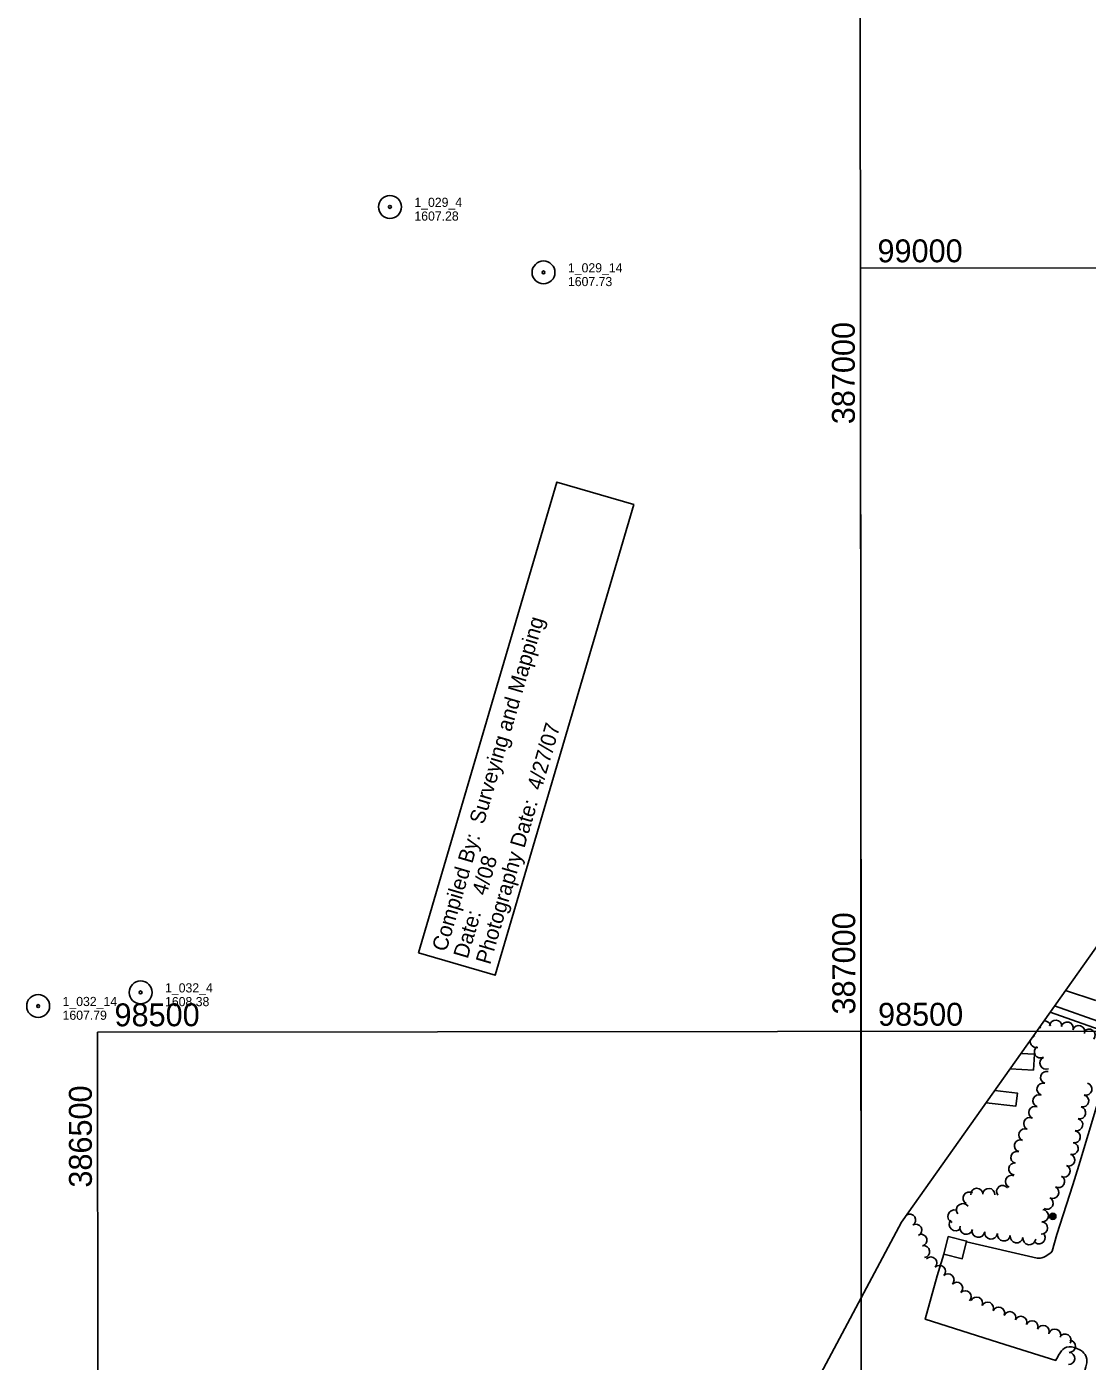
# Model space of a CAD drawing. Extents: x 189384 to 193282, y 256970 to 260388.
# Drawn here: x 189601 to 190295, y 258295 to 259169 of the extents above; entities that cross this region are included whole.
import ezdxf

# ---------------------------------------------------------------- set-up
doc = ezdxf.new("R2010")
doc.units = 0
for name, color, linetype in [('E_DWY', 7, 'Continuous'), ('E_LAND_Vegetation', 7, 'Continuous'), ('E_MAP_GridLines', 7, 'Continuous'), ('E_MAP_Limits', 7, 'Continuous'), ('E_MAP_PassPoints', 7, 'Continuous'), ('E_MISCPROP', 7, 'Continuous'), ('E_MISCPROP_HvyLine', 7, 'Continuous'), ('E_PATH_Sidewalk', 7, 'Continuous'), ('E_RDWY', 7, 'Continuous')]:
    doc.layers.add(name, color=color, linetype=linetype)

# ---------------------------------------------------------------- blocks, each defined once
blk = doc.blocks.new('PP')
at = {"layer": 'E_MAP_PassPoints'}
for radius in [7.5, 0.96]:
    blk.add_circle((0, 0), radius, dxfattribs=at)
blk = doc.blocks.new('PP_4')
at = {"layer": 'E_MAP_PassPoints'}
for radius in [7.5, 0.96]:
    blk.add_circle((0, 0), radius, dxfattribs=at)
blk = doc.blocks.new('PP_5')
at = {"layer": 'E_MAP_PassPoints'}
for radius in [7.5, 0.96]:
    blk.add_circle((0, 0), radius, dxfattribs=at)
blk = doc.blocks.new('POLE_11')
at = {"layer": 'E_MISCPROP'}
for centre, radius in [((-0.01, 0.02), 2.02), ((-0.01, 0.03), 1.52), ((0, -0.01), 1.01), ((0, 0), 0.502)]:
    blk.add_circle(centre, radius, dxfattribs=at)

msp = doc.modelspace()

# ---------------------------------------------------------------- linework, layer by layer
at = {"layer": 'E_DWY'}
for points in [[(190301.94, 258464.02), (190289.65, 258423.29), (190285.79, 258410.65), (190275.32, 258378.1), (190272.17, 258367.2), (190272.16, 258367.18), (190271.26, 258366.11), (190269.58, 258365.06), (190268.07, 258364.02), (190266.73, 258363.39), (190265.53, 258362.93), (190264.48, 258362.65), (190263.65, 258362.58), (190262.45, 258362.69), (190216.04, 258373.3)], [(190290.89, 258302.47), (190288.05, 258303.67), (190286.75, 258304.15), (190284.95, 258304.49), (190283.39, 258304.48), (190281.72, 258304.27), (190280.36, 258303.6), (190279.32, 258302.8), (190278.37, 258301.85), (190277.38, 258300.68), (190276.48, 258299.11), (190275.63, 258297.61), (190274.87, 258296.18), (190274.55, 258295.62), (190237.15, 258307.37), (190189.03, 258322.68), (190196.84, 258351.11), (190201.24, 258365.23)], [(190290.89, 258302.47), (190292.13, 258301.48), (190293.06, 258300.49), (190293.8, 258299.45), (190294.53, 258298.02), (190294.89, 258296.51), (190294.88, 258294.12), (190294.37, 258291.47), (190293.48, 258288.23), (190292.74, 258285.91), (190277.39, 258241.38), (190264.91, 258208.59), (190253.63, 258182.48)]]:
    msp.add_lwpolyline(points, dxfattribs=at)
at = {"layer": 'E_LAND_Vegetation'}
for centre, radius, start, end in [((190267.26, 258514.05), 4, 12.22948, 94.42302), ((190274.57, 258514.6), 4, 356.11943, 176.1041), ((190262.36, 258510.39), 4, 52.00252, 64.42936), ((190282.03, 258513.29), 4, 344.8546, 164.83928), ((190289.55, 258511), 4, 341.27033, 161.25501), ((190296.33, 258508.66), 4, 321.50338, 141.48806), ((190261.9, 258504.51), 4, 167.1388, 283.60825), ((190262.36, 258510.39), 4, 225.01897, 231.9872), ((190261.9, 258504.51), 4, 103.62358, 122.30953), ((190264.51, 258497.73), 4, 121.30454, 301.28921), ((190268.19, 258490.34), 4, 113.72549, 293.71017), ((190268.56, 258481.01), 4, 73.31083, 253.29551), ((190266.26, 258473.35), 4, 73.31083, 253.29551), ((190294.25, 258473.37), 4, 254.95123, 74.93591), ((190263.58, 258465.71), 4, 70.4577, 250.44238), ((190292.17, 258465.64), 4, 254.95123, 74.93591), ((190260.84, 258458.06), 4, 66.815, 246.79968), ((190290.17, 258457.88), 4, 255.53466, 75.51934), ((190257.58, 258450.72), 4, 65.72882, 245.7135), ((190288.28, 258450.08), 4, 256.47473, 76.45941), ((190251.48, 258436.25), 4, 73.35327, 253.33794), ((190254.35, 258443.43), 4, 66.33839, 246.32307), ((190286.63, 258442.09), 4, 261.06654, 81.05122), ((190249.19, 258428.59), 4, 73.35327, 253.33794), ((190283.05, 258427), 4, 249.07461, 69.05929), ((190285.32, 258434.42), 4, 255.14254, 75.12722), ((190247.79, 258421.12), 4, 83.40945, 263.39413), ((190279.99, 258419.76), 4, 245.34188, 65.32656), ((190245.63, 258412.93), 4, 68.63459, 248.61927), ((190276.36, 258412.85), 4, 240.28147, 60.26615), ((190217.91, 258401.92), 4, 58.95607, 238.94074), ((190222.9, 258404.38), 4, 2.22275, 182.20743), ((190230.71, 258404.37), 4, 357.16606, 177.15074), ((190239.79, 258406.25), 4, 35.94633, 215.93101), ((190272.54, 258405.72), 4, 242.79041, 62.77508), ((190213.75, 258394.23), 4.22, 36.4485, 216.43317), ((190268.86, 258398.66), 4, 241.84423, 61.82891), ((190178.86, 258387.57), 3.94, 302.06438, 122.04906), ((190208.11, 258389.99), 4.22, 72.0602, 252.04488), ((190209, 258384.84), 4.22, 139.2229, 319.20758), ((190265.27, 258382.39), 4, 267.32741, 87.31209), ((190265.76, 258390.42), 4, 265.89389, 85.87857), ((190182.95, 258381), 3.94, 297.79256, 117.77724), ((190186.29, 258374.4), 3.94, 284.73738, 104.72206), ((190216.01, 258382.48), 4.22, 164.06823, 344.05291), ((190223.9, 258380.51), 4.22, 171.71014, 351.69481), ((190232.24, 258379.3), 4.22, 171.71014, 351.69481), ((190240.58, 258378.08), 4.22, 171.71014, 351.69481), ((190263.62, 258375.97), 4, 231.22603, 51.2107), ((190188.04, 258366.96), 3.94, 278.08826, 98.07294), ((190248.92, 258376.86), 4.22, 171.71014, 351.69481), ((190257.26, 258375.65), 4.22, 171.71014, 351.69481), ((190192.79, 258359.5), 3.94, 315.55841, 135.54309), ((190198.42, 258353.98), 3.94, 315.55841, 135.54309), ((190204.05, 258348.45), 3.94, 315.55841, 135.54309), ((190209.68, 258342.93), 3.94, 315.55841, 135.54309), ((190215.32, 258337.4), 3.94, 315.55841, 135.54309), ((190222.74, 258333.24), 3.94, 335.1584, 155.14307), ((190229.91, 258329.93), 3.94, 335.34195, 155.32662), ((190237.19, 258326.71), 3.94, 337.52507, 157.50974), ((190244.48, 258323.69), 3.94, 337.52507, 157.50974), ((190251.77, 258320.67), 3.94, 337.52507, 157.50974), ((190259.06, 258317.66), 3.94, 337.52507, 157.50974), ((190266.35, 258314.64), 3.94, 337.52507, 157.50974), ((190273.95, 258312.28), 3.94, 339.91528, 159.89996), ((190280.68, 258309.07), 3.94, 328.96701, 148.95169), ((190283.52, 258304.9), 3.94, 266.79225, 86.77692), ((190283.07, 258297.02), 3.94, 266.79225, 86.77692)]:
    msp.add_arc(centre, radius, start, end, dxfattribs=at)
at = {"layer": 'E_MAP_GridLines'}
for p, q in [((190147.05, 258511.09), (190146.34, 259511.09)), ((190146.69, 259011.09), (191646.69, 259012.15)), ((190146.69, 259011.09), (191646.69, 259012.15)), ((190146.69, 259011.09), (191646.69, 259012.15)), ((190147.76, 257511.09), (190146.69, 259011.09)), ((189647.05, 258510.74), (191647.04, 258512.16)), ((189648.12, 257010.74), (189647.05, 258510.74)), ((190147.05, 258511.09), (191647.04, 258512.16)), ((190147.05, 258511.09), (191647.04, 258512.16)), ((190148.12, 257011.1), (190147.05, 258511.09))]:
    msp.add_line(p, q, dxfattribs=at)
msp.add_lwpolyline([(189857.21, 258562.69), (189907.46, 258547.9), (189998.18, 258856.13), (189947.93, 258870.92)], close=True, dxfattribs=at)
at = {"layer": 'E_MAP_Limits'}
for points in [[(190173.62, 258386.11), (190400.94, 258707.45)], [(190173.62, 258386.11), (189729.15, 257552.3)]]:
    msp.add_lwpolyline(points, dxfattribs=at)
at = {"layer": 'E_MISCPROP_HvyLine'}
for points in [[(190244.79, 258486.72), (190259.92, 258485.78), (190260.57, 258496.18), (190251.87, 258496.72)], [(190229.02, 258464.43), (190248.41, 258462.1), (190249.44, 258470.73), (190234.73, 258472.5)]]:
    msp.add_lwpolyline(points, dxfattribs=at)
msp.add_lwpolyline([(190204.08, 258376.76), (190216.16, 258373.79), (190213.32, 258362.25), (190201.24, 258365.23)], close=True, dxfattribs=at)
at = {"layer": 'E_PATH_Sidewalk'}
for points in [[(190273.86, 258527.82), (190305.9, 258516.55), (190343.88, 258503.28), (190357.37, 258498.47), (190363.15, 258496.85)], [(190361.69, 258491.32), (190355.73, 258493.6), (190339.4, 258499.68), (190315.41, 258508.06), (190299.27, 258513.79), (190270.93, 258523.67)]]:
    msp.add_lwpolyline(points, dxfattribs=at)
at = {"layer": 'E_RDWY'}
msp.add_lwpolyline([(190300.8, 258531.34), (190281.02, 258537.93)], dxfattribs=at)

# ---------------------------------------------------------------- block references
at = {"layer": 'E_MAP_PassPoints'}
for name, p, rotation in [('PP', (189838.56, 259051.13), 0.04073156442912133), ('PP', (189838.56, 259051.13), 0.04073156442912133), ('PP', (189939.13, 259008.22), 0.040729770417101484), ('PP', (189939.13, 259008.22), 0.040729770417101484), ('PP_4', (189675.29, 258536.67), -8.665844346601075e-05), ('PP_4', (189675.29, 258536.67), -8.665844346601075e-05), ('PP_5', (189608.18, 258527.75), -8.546252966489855e-05), ('PP_5', (189608.18, 258527.75), -8.546252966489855e-05)]:
    msp.add_blockref(name, p, dxfattribs=dict(at, rotation=rotation))
at = {"layer": 'E_MISCPROP', "xscale": 1.0000015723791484, "yscale": 1.0000015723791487, "rotation": 71.74026236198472}
msp.add_blockref('POLE_11', (190272.69, 258390.01), dxfattribs=at)

# ---------------------------------------------------------------- texts
at = {"layer": 'E_MAP_GridLines'}
for s, height, rotation, p in [('  99000  ', 15, 0.04073, (190146.69, 259014.84)), ('  99000  ', 15, 0.04073, (190146.69, 259014.84)), ('  387000  ', 15, 90.04073, (190143.02, 258897.69)), ('Compiled By:  Surveying and Mapping', 10, 73.60035, (189875.41, 258562.88)), ('Photography Date:  4/27/07 ', 10, 73.60035, (189904.09, 258554.44)), ('Date:   4/08        ', 10, 73.60035, (189889.42, 258558.25)), ('  387000  ', 15, 90.04073, (190143.3, 258511.09)), ('  98500  ', 15, 0.04073, (189647.05, 258514.49)), ('  98500  ', 15, 0.04073, (190147.05, 258514.84)), ('  98500  ', 15, 0.04073, (190147.05, 258514.84)), ('  386500  ', 15, 90.04074, (189643.38, 258397.7))]:
    msp.add_text(s, height=height, rotation=rotation, dxfattribs=at).set_placement(p)
at = {"layer": 'E_MAP_PassPoints'}
for s, rotation, p in [('1_029_4', 0.04073, (189854.56, 259051.14)), ('1_029_4', 0.04073, (189854.56, 259051.14)), ('1607.28', 0.04073, (189854.57, 259042.14)), ('1607.28', 0.04073, (189854.57, 259042.14)), ('1_029_14', 0.04073, (189955.13, 259008.24)), ('1_029_14', 0.04073, (189955.13, 259008.24)), ('1607.73', 0.04073, (189955.14, 258999.24)), ('1607.73', 0.04073, (189955.14, 258999.24)), ('1_032_4', 0.00002, (189691.29, 258536.67)), ('1_032_4', 0.00002, (189691.29, 258536.67)), ('1_032_14', 0.00002, (189624.18, 258527.75)), ('1_032_14', 0.00002, (189624.18, 258527.75)), ('1608.38', 0.00002, (189691.29, 258527.67)), ('1608.38', 0.00002, (189691.29, 258527.67)), ('1607.79', 0.00002, (189624.18, 258518.75)), ('1607.79', 0.00002, (189624.18, 258518.75))]:
    msp.add_text(s, height=6, rotation=rotation, dxfattribs=at).set_placement(p)

doc.saveas('drawing.dxf')
